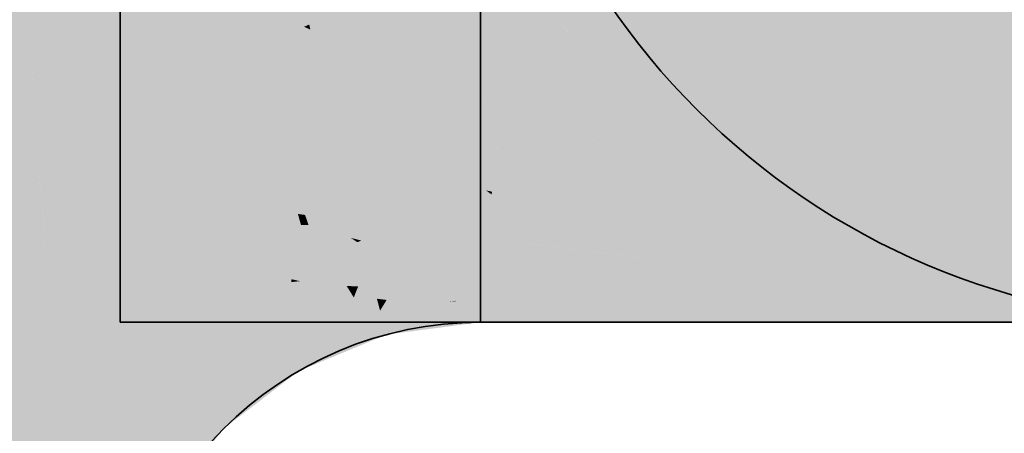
# Model space of a CAD drawing. Extents: x -459 to 541, y -543 to 550.
# Tile 287 of 577: x -99.489 to -98.297, y 379.786 to 380.287. Entities that reach past the tile are written whole.
import ezdxf

# ---------------------------------------------------------------- set-up
doc = ezdxf.new("R2010")
doc.units = 0
doc.layers.get('0').update_dxf_attribs({"lineweight": 35})
doc.layers.add('0-Shading', color=7, linetype='Continuous', lineweight=35)
doc.layers.add('H_Vorlauf', color=1, linetype='Continuous', lineweight=35, true_color=0xff0000)

# ---------------------------------------------------------------- blocks, each defined once
blk = doc.blocks.new('Shading-A07ALAKX1N', base_point=(152.5493, 262.2348))
at = {"layer": '0-Shading', "color": 1, "true_color": 0xf50000}
for points in [[(-99.6446, 380.1939), (-99.483, 380.4219), (-99.6588, 380.287)], [(-99.6446, 380.1939), (-99.5534, 380.1027), (-99.483, 380.4219), (-99.4715, 380.1656)], [(-99.3336, 380.3606), (-99.3284, 380.2603), (-99.2124, 380.3083)], [(-99.3711, 380.2426), (-99.4193, 380.3198), (-99.4721, 380.1794), (-99.4795, 380.3437)], [(-99.4193, 380.3198), (-99.3711, 380.2426), (-99.4147, 380.318)], [(-99.4147, 380.318), (-99.3711, 380.2426), (-99.33, 380.291), (-99.3284, 380.2603)], [(-99.3711, 380.2426), (-99.4721, 380.1794), (-99.457, 380.1767)], [(-99.4721, 380.1794), (-99.4715, 380.1656), (-99.457, 380.1767)]]:
    blk.add_solid(points, dxfattribs=at)
at = {"layer": '0-Shading', "color": 12, "true_color": 0xe40000}
for points in [[(-99.3673, 380.1782), (-99.3109, 380.1782), (-99.3673, 380.3604), (-99.329, 380.3604)], [(-99.2123, 380.3071), (-99.3287, 380.3565), (-99.1867, 380.1782), (-99.3167, 380.2364)], [(-99.1589, 380.3305), (-99.1448, 380.278), (-99.1498, 380.3317), (-99.1386, 380.2808)], [(-99.1828, 380.295), (-99.1448, 380.278), (-99.1865, 380.319), (-99.1589, 380.3305)], [(-99.1492, 380.329), (-99.1386, 380.2808), (-99.0614, 380.3154)], [(-99.3284, 380.2603), (-99.1448, 380.278), (-99.2124, 380.3083)], [(-98.9311, 380.1844), (-98.9596, 380.2997), (-99.1386, 380.2808), (-99.0614, 380.3154)], [(-98.9596, 380.2997), (-98.9311, 380.1844), (-98.9311, 380.2953)], [(-99.1448, 380.278), (-99.3284, 380.2603), (-99.1833, 380.1248), (-99.3068, 380.1818)], [(-99.1448, 380.278), (-99.1833, 380.1248), (-99.1117, 380.1544)], [(-99.1386, 380.2808), (-99.1448, 380.278), (-99.1372, 380.2747)], [(-99.1448, 380.278), (-98.9311, 380.1782), (-98.9311, 380.1844)], [(-99.1448, 380.278), (-99.1189, 380.1812), (-98.9311, 380.1782), (-99.0946, 380.1567)], [(-98.9311, 380.1844), (-99.1386, 380.2808), (-99.1372, 380.2747)], [(-99.3271, 380.2473), (-99.3284, 380.2603), (-99.3711, 380.2426)], [(-99.3068, 380.1818), (-99.3284, 380.2603), (-99.3214, 380.1886)], [(-99.3176, 380.1498), (-99.3271, 380.2473), (-99.3711, 380.2426)], [(-99.3711, 380.2426), (-99.457, 380.1767), (-99.3887, 380.1538)], [(-99.335, 380.1358), (-99.3711, 380.2426), (-99.3887, 380.1538)], [(-99.3176, 380.1498), (-99.3711, 380.2426), (-99.3158, 380.1294), (-99.335, 380.1358)], [(-99.3167, 380.2364), (-99.3109, 380.1782), (-99.1867, 380.1782)], [(-99.3214, 380.1886), (-99.2948, 380.1385), (-99.3068, 380.1818)], [(-99.3214, 380.1886), (-99.3176, 380.1498), (-99.2948, 380.1385), (-99.3156, 380.1463)], [(-99.457, 380.1767), (-99.4715, 380.1656), (-99.4182, 380.0054), (-99.4579, 380.0089)], [(-99.457, 380.1767), (-99.4182, 380.0054), (-99.3887, 380.1538)], [(-99.1833, 380.1248), (-99.3068, 380.1818), (-99.2193, 380.1099), (-99.2948, 380.1385)], [(-99.1189, 380.1812), (-99.1117, 380.1544), (-99.0946, 380.1567)], [(-99.5534, 380.1027), (-99.4578, 380.0071), (-99.4715, 380.1656)], [(-99.31, 380.0617), (-99.335, 380.1358), (-99.4182, 380.0054), (-99.3887, 380.1538)], [(-99.3176, 380.1498), (-99.3111, 380.0749), (-99.28, 380.0847), (-99.2956, 380.0727)], [(-99.3156, 380.1463), (-99.28, 380.0847), (-99.2948, 380.1385)], [(-99.335, 380.1358), (-99.31, 380.0617), (-99.3158, 380.1294)], [(-99.2948, 380.1385), (-99.28, 380.0847), (-99.2193, 380.1099)], [(-99.5354, 379.8293), (-99.453, 379.9366), (-99.5534, 380.1027), (-99.4578, 380.0071)], [(-99.3111, 380.0749), (-99.31, 380.0617), (-99.2956, 380.0727)], [(-99.31, 380.0617), (-99.4182, 380.0054), (-99.3869, 380.0027)], [(-99.4579, 380.0089), (-99.4578, 380.0071), (-99.4182, 380.0054), (-99.4245, 379.9738)], [(-99.453, 379.9366), (-99.4245, 379.9738), (-99.4578, 380.0071)], [(-99.4182, 380.0054), (-99.4245, 379.9738), (-99.3869, 380.0027)]]:
    blk.add_solid(points, dxfattribs=at)
at = {"layer": '0-Shading', "color": 12, "true_color": 0xdd0000}
for points in [[(-99.1199, 380.3604), (-99.188, 380.3211), (-99.0409, 380.2368), (-99.1615, 380.2863)], [(-99.1199, 380.3604), (-99.0409, 380.2368), (-99.0776, 380.3323)], [(-99.188, 380.3211), (-99.2123, 380.3071), (-99.1615, 380.2863)], [(-99.1828, 380.295), (-99.2123, 380.3071), (-99.165, 380.1782), (-99.1867, 380.1782)], [(-99.1096, 380.2182), (-99.1615, 380.2863), (-99.1755, 380.2471), (-99.1828, 380.295)], [(-99.1615, 380.2863), (-99.0184, 380.1782), (-99.0409, 380.2368)], [(-99.1615, 380.2863), (-99.0948, 380.1987), (-99.0184, 380.1782), (-99.0391, 380.1782)], [(-99.0791, 380.1782), (-99.1096, 380.2182), (-99.165, 380.1782), (-99.1755, 380.2471)], [(-99.0948, 380.1987), (-99.0791, 380.1782), (-99.0391, 380.1782)]]:
    blk.add_solid(points, dxfattribs=at)
at = {"layer": '0-Shading', "color": 12, "true_color": 0xd00000}
for points in [[(-99.0776, 380.3323), (-98.961, 380.2183), (-99.0883, 380.3604), (-98.9092, 380.1945)], [(-98.9042, 380.2341), (-99.0883, 380.3604), (-98.8739, 380.1782), (-98.9092, 380.1945)], [(-99.0883, 380.3604), (-98.9178, 380.259), (-99.0666, 380.3604)], [(-98.9178, 380.259), (-99.0883, 380.3604), (-98.9042, 380.2341)], [(-99.0666, 380.3604), (-98.9536, 380.2834), (-99.0538, 380.3604)], [(-98.9536, 380.2834), (-98.9178, 380.259), (-99.0538, 380.3604), (-98.9728, 380.3604)], [(-99.0409, 380.2368), (-98.939, 380.1968), (-99.0776, 380.3323)], [(-99.0184, 380.1782), (-98.8917, 380.1782), (-99.0409, 380.2368)], [(-98.961, 380.2183), (-98.939, 380.1968), (-98.9092, 380.1945), (-98.8917, 380.1782)], [(-98.9092, 380.1945), (-98.8917, 380.1782), (-98.8739, 380.1782)]]:
    blk.add_solid(points, dxfattribs=at)
at = {"layer": '0-Shading', "color": 12, "true_color": 0xbd0000}
for points in [[(-98.9728, 380.3604), (-98.9178, 380.259), (-98.9561, 380.3604), (-98.9081, 380.254)], [(-98.9561, 380.3604), (-98.8167, 380.259), (-98.9179, 380.3604), (-98.8406, 380.2949)], [(-98.9561, 380.3604), (-98.9081, 380.254), (-98.8167, 380.259), (-98.763, 380.1782)], [(-98.2839, 380.1782), (-98.5304, 380.3604), (-98.4878, 380.2963)], [(-98.2839, 380.1782), (-98.1007, 380.1782), (-98.5304, 380.3604), (-98.1996, 380.3604)], [(-98.4093, 380.1782), (-98.2839, 380.1782), (-98.4878, 380.2963)], [(-98.9081, 380.254), (-98.9178, 380.259), (-98.894, 380.2228), (-98.9042, 380.2341)], [(-98.763, 380.1782), (-98.9081, 380.254), (-98.8536, 380.1782), (-98.894, 380.2228)], [(-98.9042, 380.2341), (-98.8739, 380.1782), (-98.894, 380.2228)], [(-98.894, 380.2228), (-98.8739, 380.1782), (-98.8536, 380.1782)], [(-99.0184, 380.1782), (-99.0108, 380.1666), (-98.9101, 380.1307)], [(-98.9043, 380.1286), (-98.8917, 380.1782), (-98.9101, 380.1307), (-99.0184, 380.1782)], [(-98.8012, 380.0919), (-98.8917, 380.1782), (-98.9043, 380.1286)], [(-98.8632, 380.1666), (-98.8739, 380.1782), (-98.8917, 380.1782)], [(-98.8632, 380.1666), (-98.8917, 380.1782), (-98.7911, 380.0883), (-98.8012, 380.0919)], [(-98.9043, 380.1286), (-99.0108, 380.1666), (-98.9246, 380.0801), (-98.9828, 380.1236)], [(-98.9043, 380.1286), (-98.9246, 380.0801), (-98.9171, 380.0784)], [(-98.9044, 380.1282), (-98.9171, 380.0784), (-98.7838, 380.0753), (-98.745, 380.0383)], [(-98.7838, 380.0753), (-98.8012, 380.0919), (-98.9044, 380.1282), (-98.9043, 380.1286)], [(-98.9828, 380.1236), (-98.9273, 380.0383), (-98.9179, 380.0751)], [(-98.7911, 380.0883), (-98.8012, 380.0919), (-98.7759, 380.0718), (-98.7838, 380.0753)], [(-98.9179, 380.0751), (-98.9273, 380.0383), (-98.8686, 380.0383)], [(-98.9246, 380.0801), (-98.9179, 380.0751), (-98.9171, 380.0784)], [(-98.9171, 380.0784), (-98.9179, 380.0751), (-98.745, 380.0383)], [(-98.745, 380.0383), (-98.9179, 380.0751), (-98.8686, 380.0383)], [(-98.7838, 380.0753), (-98.745, 380.0383), (-98.7759, 380.0718)]]:
    blk.add_solid(points, dxfattribs=at)
at = {"layer": '0-Shading', "color": 14, "true_color": 0xa60000}
for points in [[(-98.8167, 380.259), (-98.8318, 380.3604), (-98.8841, 380.3604)], [(-98.8167, 380.259), (-98.6933, 380.1782), (-98.8318, 380.3604), (-98.8203, 380.3495)], [(-98.6034, 380.1782), (-98.5672, 380.3604), (-98.7384, 380.3604)], [(-98.6034, 380.1782), (-98.4093, 380.1782), (-98.5672, 380.3604), (-98.4878, 380.2963)], [(-98.763, 380.1782), (-98.6933, 380.1782), (-98.8167, 380.259)], [(-98.9044, 380.0194), (-98.7656, 380.0021), (-98.9273, 380.0383), (-98.8686, 380.0383)], [(-98.7656, 380.0021), (-98.6607, 379.989), (-98.8686, 380.0383), (-98.745, 380.0383)], [(-98.7548, 380.0007), (-98.9044, 380.0194), (-98.6187, 379.9644), (-98.8677, 379.989)], [(-98.7548, 380.0007), (-98.6187, 379.9644), (-98.6369, 379.975)], [(-98.6607, 379.989), (-98.7548, 380.0007), (-98.6369, 379.975)], [(-98.6187, 379.9644), (-98.8677, 379.989), (-98.595, 379.9504), (-98.838, 379.9644)], [(-98.838, 379.9644), (-98.8212, 379.9504), (-98.595, 379.9504)]]:
    blk.add_solid(points, dxfattribs=at)
at = {"layer": '0-Shading', "color": 14, "true_color": 0x8c0000}
for points in [[(-98.6771, 380.1782), (-98.8284, 380.3604), (-98.8203, 380.3495)], [(-98.6771, 380.1782), (-98.6695, 380.1782), (-98.8284, 380.3604), (-98.8094, 380.3604)], [(-98.6034, 380.1782), (-98.7384, 380.3604), (-98.6695, 380.1782), (-98.8094, 380.3604)], [(-98.6933, 380.1782), (-98.6771, 380.1782), (-98.8203, 380.3495)], [(-98.647, 379.9204), (-98.8212, 379.9504), (-98.7753, 379.9384)], [(-98.8212, 379.9504), (-98.647, 379.9204), (-98.5092, 379.9345), (-98.4339, 379.9204)], [(-98.8212, 379.9504), (-98.5092, 379.9345), (-98.595, 379.9504)], [(-98.7073, 379.9204), (-98.647, 379.9204), (-98.7753, 379.9384)]]:
    blk.add_solid(points, dxfattribs=at)
at = {"layer": '0-Shading', "color": 12, "true_color": 0xcc0000}
for points in [[(-99.3673, 380.0383), (-99.2874, 380.0383), (-99.3673, 380.1782), (-99.3109, 380.1782)], [(-99.1867, 380.1782), (-99.3109, 380.1782), (-99.1564, 380.0883), (-99.3051, 380.1435)], [(-98.9311, 380.1782), (-99.0946, 380.1567), (-98.9311, 380.1161), (-99.0924, 380.1503)], [(-99.1204, 380.0805), (-99.0853, 380.0557), (-99.1334, 380.1454), (-99.1117, 380.1544)], [(-99.0946, 380.1567), (-99.1117, 380.1544), (-99.0924, 380.1503)], [(-99.0528, 380.0379), (-98.9949, 380.0299), (-99.0853, 380.0557), (-99.1117, 380.1544)], [(-99.1117, 380.1544), (-98.9949, 380.0299), (-98.9311, 380.1161), (-98.9311, 380.0383)], [(-99.1633, 380.0909), (-99.3051, 380.1435), (-99.1523, 380.0515), (-99.2927, 380.07)], [(-99.1833, 380.1248), (-99.1204, 380.0805), (-99.1334, 380.1454)], [(-99.1833, 380.1248), (-99.2193, 380.1099), (-99.2131, 380.1058)], [(-99.1372, 380.0923), (-99.1833, 380.1248), (-99.1888, 380.0896), (-99.2131, 380.1058)], [(-99.2193, 380.1099), (-99.28, 380.0847), (-99.2131, 380.1058), (-99.2432, 380.0867)], [(-99.2131, 380.1058), (-99.2432, 380.0867), (-99.1888, 380.0896)], [(-99.1372, 380.0923), (-99.2432, 380.0867), (-99.1204, 380.0805), (-99.1167, 380.0619)], [(-99.2709, 380.069), (-99.28, 380.0847), (-99.2956, 380.0727)], [(-99.28, 380.0847), (-99.2709, 380.069), (-99.2432, 380.0867)], [(-99.1167, 380.0619), (-99.2432, 380.0867), (-99.1136, 380.0465), (-99.2709, 380.069)], [(-99.1564, 380.0883), (-99.1633, 380.0909), (-99.1436, 380.0503), (-99.1523, 380.0515)], [(-99.1167, 380.0619), (-99.0853, 380.0557), (-99.1204, 380.0805)], [(-99.31, 380.0617), (-99.2709, 380.069), (-99.2956, 380.0727)], [(-99.2709, 380.069), (-99.31, 380.0617), (-99.2284, 379.9953), (-99.3019, 380.0089)], [(-99.1486, 380.0383), (-99.2927, 380.07), (-99.2874, 380.0383)], [(-99.1486, 380.0383), (-99.1492, 380.0405), (-99.2927, 380.07), (-99.2707, 380.0671)], [(-99.127, 380.0484), (-99.2709, 380.069), (-99.0883, 380.0226)], [(-99.0883, 380.0226), (-99.2709, 380.069), (-99.1591, 379.9847), (-99.2284, 379.9953)], [(-99.299, 379.9902), (-99.31, 380.0617), (-99.3869, 380.0027)], [(-99.1492, 380.0405), (-99.1523, 380.0515), (-99.2707, 380.0671)], [(-99.0853, 380.0557), (-99.1167, 380.0619), (-99.0816, 380.0419), (-99.1136, 380.0465)], [(-99.1436, 380.0503), (-99.1523, 380.0515), (-99.1395, 380.0383), (-99.1486, 380.0383)], [(-99.0816, 380.0419), (-99.127, 380.0484), (-99.0755, 380.0193), (-99.0883, 380.0226)], [(-99.0816, 380.0419), (-99.0528, 380.0379), (-99.0853, 380.0557)], [(-99.0755, 380.0193), (-98.9949, 380.0299), (-99.0816, 380.0419)], [(-99.0883, 380.0226), (-99.1591, 379.9847), (-99.0804, 380.0173)], [(-99.0755, 380.0193), (-99.0883, 380.0226), (-99.0804, 380.0173)], [(-99.3019, 380.0089), (-99.286, 379.9054), (-99.2284, 379.9953), (-99.2101, 379.9636)], [(-99.3869, 380.0027), (-99.4245, 379.9738), (-99.3513, 379.9977)], [(-99.4245, 379.9738), (-99.299, 379.9902), (-99.3513, 379.9977)], [(-99.4245, 379.9738), (-99.3256, 379.8749), (-99.299, 379.9902), (-99.286, 379.9054)], [(-99.1591, 379.9847), (-99.2284, 379.9953), (-99.1785, 379.9767), (-99.2208, 379.9823)], [(-99.453, 379.9366), (-99.4306, 379.8342), (-99.4245, 379.9738), (-99.3256, 379.8749)], [(-99.2208, 379.9823), (-99.2101, 379.9636), (-99.1785, 379.9767)], [(-99.453, 379.9366), (-99.5354, 379.8293), (-99.4327, 379.77)], [(-99.4306, 379.8342), (-99.453, 379.9366), (-99.4401, 379.8305)], [(-99.4306, 379.8342), (-99.4143, 379.7594), (-99.3256, 379.8749)], [(-99.4327, 379.77), (-99.4143, 379.7594), (-99.4401, 379.8305), (-99.4306, 379.8342)], [(-99.5131, 379.6364), (-99.47, 379.6248), (-99.5645, 379.759), (-99.5354, 379.8293)], [(-99.47, 379.6248), (-99.429, 379.7237), (-99.5354, 379.8293), (-99.4327, 379.77)]]:
    blk.add_solid(points, dxfattribs=at)
at = {"layer": '0-Shading', "color": 12, "true_color": 0xc70000}
for points in [[(-99.165, 380.1782), (-99.1867, 380.1782), (-99.1574, 380.1703)], [(-99.1574, 380.1703), (-99.1867, 380.1782), (-99.0578, 380.0668), (-99.0831, 380.0723)], [(-99.0831, 380.0723), (-99.1867, 380.1782), (-99.1564, 380.0883)], [(-99.0791, 380.1782), (-99.165, 380.1782), (-98.9828, 380.1236), (-99.1574, 380.1703)], [(-99.0791, 380.1782), (-98.9828, 380.1236), (-99.0391, 380.1782), (-99.0108, 380.1666)], [(-99.0108, 380.1666), (-99.0184, 380.1782), (-99.0391, 380.1782)], [(-99.0421, 380.0634), (-99.1574, 380.1703), (-99.1, 380.1106)], [(-99.0421, 380.0634), (-98.9273, 380.0383), (-99.1574, 380.1703), (-98.9828, 380.1236)], [(-99.0578, 380.0668), (-99.0421, 380.0634), (-99.1, 380.1106)], [(-99.1564, 380.0883), (-99.1436, 380.0503), (-99.1097, 380.0782), (-99.0776, 380.0419)], [(-99.0776, 380.0419), (-99.0498, 380.0383), (-99.1097, 380.0782), (-99.0831, 380.0723)], [(-99.0578, 380.0668), (-99.0831, 380.0723), (-99.0304, 380.0383), (-99.0498, 380.0383)], [(-98.9273, 380.0383), (-99.0578, 380.0668), (-99.0304, 380.0383)], [(-99.1136, 380.0465), (-99.1436, 380.0503), (-99.1119, 380.0383), (-99.1395, 380.0383)], [(-99.0776, 380.0419), (-99.1136, 380.0465), (-99.0744, 380.0383), (-99.1119, 380.0383)], [(-99.0744, 380.0383), (-99.0498, 380.0383), (-99.0776, 380.0419)]]:
    blk.add_solid(points, dxfattribs=at)
at = {"layer": '0-Shading', "color": 14, "true_color": 0xaf0000}
for points in [[(-98.8632, 380.1666), (-98.7453, 380.1208), (-98.8739, 380.1782), (-98.8536, 380.1782)], [(-98.7453, 380.1208), (-98.6616, 380.0883), (-98.8536, 380.1782), (-98.763, 380.1782)], [(-98.2515, 380.0383), (-98.2839, 380.1782), (-98.4093, 380.1782)], [(-98.7708, 380.1307), (-98.8632, 380.1666), (-98.6052, 380.0383), (-98.7911, 380.0883)], [(-98.7708, 380.1307), (-98.6052, 380.0383), (-98.643, 380.0718)], [(-98.6616, 380.0883), (-98.7708, 380.1307), (-98.643, 380.0718)], [(-98.6052, 380.0383), (-98.7911, 380.0883), (-98.727, 380.0383), (-98.7759, 380.0718)], [(-98.7759, 380.0718), (-98.745, 380.0383), (-98.727, 380.0383)], [(-98.9311, 380.0208), (-98.9311, 380.0383), (-98.9949, 380.0299)], [(-99.0077, 380.0089), (-98.9949, 380.0299), (-99.0755, 380.0193)], [(-98.9738, 380.0036), (-98.9949, 380.0299), (-99.0077, 380.0089)], [(-98.9311, 380.0208), (-98.9949, 380.0299), (-98.9311, 379.997), (-98.9738, 380.0036)], [(-99.0804, 380.0173), (-99.1591, 379.9847), (-99.0706, 379.9788), (-99.1139, 379.9741)], [(-99.0755, 380.0193), (-99.0804, 380.0173), (-99.0648, 379.9794), (-99.0706, 379.9788)], [(-99.0324, 379.968), (-99.0077, 380.0089), (-99.0648, 379.9794), (-99.0755, 380.0193)], [(-98.9778, 379.9488), (-99.0077, 380.0089), (-99.0324, 379.968)], [(-98.9778, 379.9488), (-98.9311, 379.9504), (-99.0077, 380.0089), (-98.9738, 380.0036)], [(-98.9738, 380.0036), (-98.9311, 379.9504), (-98.9311, 379.997)], [(-99.1785, 379.9767), (-99.2101, 379.9636), (-99.16, 379.9725), (-99.1603, 379.969)], [(-99.1591, 379.9847), (-99.1785, 379.9767), (-99.16, 379.9725)], [(-99.1139, 379.9741), (-99.1591, 379.9847), (-99.1499, 379.9702), (-99.16, 379.9725)], [(-99.1139, 379.9741), (-99.1499, 379.9702), (-99.06, 379.9614), (-99.1374, 379.9673)], [(-99.0706, 379.9788), (-99.1139, 379.9741), (-99.0666, 379.963)], [(-99.0648, 379.9794), (-99.0706, 379.9788), (-99.06, 379.9614), (-99.0666, 379.963)], [(-99.0648, 379.9794), (-99.06, 379.9614), (-99.0324, 379.968), (-99.0384, 379.9581)], [(-99.258, 379.8169), (-99.1661, 379.8875), (-99.286, 379.9054), (-99.2101, 379.9636)], [(-99.2101, 379.9636), (-99.1661, 379.8875), (-99.1603, 379.969)], [(-99.1374, 379.9673), (-99.1603, 379.969), (-99.0528, 379.9344), (-99.1661, 379.8875)], [(-99.16, 379.9725), (-99.1603, 379.969), (-99.1499, 379.9702)], [(-99.1499, 379.9702), (-99.1603, 379.969), (-99.1374, 379.9673)], [(-99.06, 379.9614), (-99.1374, 379.9673), (-99.0566, 379.9489)], [(-99.1374, 379.9673), (-99.0528, 379.9344), (-99.0566, 379.9489)], [(-99.0384, 379.9581), (-99.06, 379.9614), (-99.0449, 379.9474), (-99.0566, 379.9489)], [(-99.0324, 379.968), (-99.0384, 379.9581), (-98.9778, 379.9488)], [(-98.9684, 379.9455), (-98.9778, 379.9488), (-99.0449, 379.9474), (-99.0384, 379.9581)], [(-98.9311, 379.9504), (-98.9778, 379.9488), (-98.9618, 379.9464)], [(-99.0566, 379.9489), (-99.0528, 379.9344), (-99.0449, 379.9474)], [(-99.0449, 379.9474), (-99.0528, 379.9344), (-98.9989, 379.9415)], [(-98.9684, 379.9455), (-99.0449, 379.9474), (-98.9989, 379.9415)], [(-98.9618, 379.9464), (-98.9778, 379.9488), (-98.9684, 379.9455)], [(-99.3256, 379.8749), (-99.2964, 379.8457), (-99.286, 379.9054), (-99.2688, 379.8509)], [(-99.2964, 379.8457), (-99.3256, 379.8749), (-99.4143, 379.7594)], [(-99.3833, 379.7415), (-99.2634, 379.8128), (-99.4143, 379.7594), (-99.2964, 379.8457)], [(-99.2964, 379.8457), (-99.2634, 379.8128), (-99.2688, 379.8509), (-99.258, 379.8169)], [(-99.3381, 379.7155), (-99.2634, 379.8128), (-99.3833, 379.7415)]]:
    blk.add_solid(points, dxfattribs=at)
at = {"layer": '0-Shading', "color": 14, "true_color": 0x9d0000}
for points in [[(-98.5173, 380.0383), (-98.6933, 380.1782), (-98.6616, 380.0883), (-98.763, 380.1782)], [(-98.2515, 380.0383), (-98.4093, 380.1782), (-98.4273, 380.0383), (-98.6034, 380.1782)], [(-98.6052, 380.0383), (-98.5173, 380.0383), (-98.6616, 380.0883)], [(-98.6607, 379.989), (-98.4806, 379.9679), (-98.745, 380.0383), (-98.727, 380.0383)], [(-98.4806, 379.9679), (-98.4505, 379.9644), (-98.727, 380.0383), (-98.6052, 380.0383)], [(-98.4505, 379.9644), (-98.6607, 379.989), (-98.6035, 379.9633), (-98.6369, 379.975)], [(-98.6369, 379.975), (-98.6187, 379.9644), (-98.6035, 379.9633)], [(-98.6187, 379.9644), (-98.595, 379.9504), (-98.4214, 379.9504)], [(-98.4505, 379.9644), (-98.6035, 379.9633), (-98.4214, 379.9504)]]:
    blk.add_solid(points, dxfattribs=at)
at = {"layer": '0-Shading', "color": 16, "true_color": 0x890000}
for points in [[(-98.4873, 380.0383), (-98.6695, 380.1782), (-98.5173, 380.0383), (-98.6933, 380.1782)], [(-98.4402, 380.0383), (-98.6695, 380.1782), (-98.6121, 380.1341)], [(-98.4402, 380.0383), (-98.4273, 380.0383), (-98.6695, 380.1782), (-98.6034, 380.1782)], [(-98.4873, 380.0383), (-98.4402, 380.0383), (-98.6121, 380.1341)], [(-98.3549, 379.9204), (-98.595, 379.9504), (-98.5092, 379.9345)], [(-98.3549, 379.9204), (-98.2241, 379.9204), (-98.595, 379.9504), (-98.4214, 379.9504)], [(-98.4339, 379.9204), (-98.3549, 379.9204), (-98.5092, 379.9345)]]:
    blk.add_solid(points, dxfattribs=at)
at = {"layer": '0-Shading', "color": 14, "true_color": 0xb00000}
for points in [[(-99.3673, 379.9504), (-99.2599, 379.9504), (-99.3673, 380.0383), (-99.2874, 380.0383)], [(-99.1486, 380.0383), (-99.2874, 380.0383), (-99.0933, 379.9644), (-99.2692, 379.9802)], [(-99.1486, 380.0383), (-99.0933, 379.9644), (-99.1328, 380.0276)], [(-99.1395, 380.0383), (-99.1486, 380.0383), (-99.1328, 380.0276)], [(-99.0933, 379.9644), (-99.2692, 379.9802), (-99.0846, 379.9504), (-99.2626, 379.9592)], [(-99.1075, 379.9516), (-99.2626, 379.9592), (-99.1072, 379.9504), (-99.2599, 379.9504)], [(-99.0846, 379.9504), (-99.1075, 379.9516), (-99.1072, 379.9504)]]:
    blk.add_solid(points, dxfattribs=at)
at = {"layer": '0-Shading', "color": 14, "true_color": 0xac0000}
for points in [[(-99.078, 379.9846), (-99.0744, 380.0383), (-99.1328, 380.0276), (-99.1395, 380.0383)], [(-99.0535, 380.029), (-99.0744, 380.0383), (-99.0727, 379.9804), (-99.078, 379.9846)], [(-99.0535, 380.029), (-99.0498, 380.0383), (-99.0744, 380.0383)], [(-98.9449, 379.998), (-99.0498, 380.0383), (-98.9983, 380.0042), (-99.0535, 380.029)], [(-98.9044, 380.0194), (-98.9273, 380.0383), (-99.0498, 380.0383)], [(-98.9044, 380.0194), (-99.0498, 380.0383), (-98.8677, 379.989), (-98.9449, 379.998)], [(-99.0794, 379.9637), (-99.078, 379.9846), (-99.0933, 379.9644), (-99.1328, 380.0276)], [(-99.0493, 379.9621), (-98.8855, 379.9537), (-99.0727, 379.9804), (-99.0535, 380.029)], [(-98.8212, 379.9504), (-98.9449, 379.998), (-98.8782, 379.9504), (-98.9983, 380.0042)], [(-98.9449, 379.998), (-98.8212, 379.9504), (-98.8677, 379.989)], [(-99.078, 379.9846), (-99.0794, 379.9637), (-99.0727, 379.9804)], [(-99.0794, 379.9637), (-99.0493, 379.9621), (-99.0727, 379.9804)], [(-99.0933, 379.9644), (-99.0846, 379.9504), (-99.0794, 379.9637)], [(-99.0794, 379.9637), (-99.0846, 379.9504), (-99.0666, 379.963), (-99.0634, 379.9504)], [(-99.0634, 379.9504), (-99.0345, 379.9504), (-99.0666, 379.963), (-99.0493, 379.9621)], [(-99.0493, 379.9621), (-99.0345, 379.9504), (-98.9932, 379.9592), (-98.98, 379.9504)], [(-98.98, 379.9504), (-98.8782, 379.9504), (-98.9932, 379.9592), (-98.8855, 379.9537)]]:
    blk.add_solid(points, dxfattribs=at)
at = {"layer": '0-Shading', "color": 14, "true_color": 0x920000}
for points in [[(-98.3123, 379.9504), (-98.5173, 380.0383), (-98.4505, 379.9644), (-98.6052, 380.0383)], [(-98.1043, 379.9504), (-98.4273, 380.0383), (-98.3749, 380.0158)], [(-98.1043, 379.9504), (-98.0677, 379.9504), (-98.4273, 380.0383), (-98.2515, 380.0383)], [(-98.2223, 379.9504), (-98.1043, 379.9504), (-98.3749, 380.0158)], [(-98.4214, 379.9504), (-98.3123, 379.9504), (-98.4505, 379.9644)]]:
    blk.add_solid(points, dxfattribs=at)
at = {"layer": '0-Shading', "color": 16, "true_color": 0x850000}
for points in [[(-98.275, 379.9504), (-98.4873, 380.0383), (-98.3123, 379.9504), (-98.5173, 380.0383)], [(-98.275, 379.9504), (-98.4402, 380.0383), (-98.4873, 380.0383)], [(-98.275, 379.9504), (-98.2223, 379.9504), (-98.4402, 380.0383), (-98.3749, 380.0158)], [(-98.3749, 380.0158), (-98.4273, 380.0383), (-98.4402, 380.0383)], [(-98.0923, 379.9204), (-98.3123, 379.9504), (-98.2241, 379.9204), (-98.4214, 379.9504)]]:
    blk.add_solid(points, dxfattribs=at)
at = {"layer": '0-Shading', "color": 14, "true_color": 0x900000}
for points in [[(-99.3673, 379.9204), (-99.2304, 379.9204), (-99.3673, 379.9504), (-99.2599, 379.9504)], [(-99.2599, 379.9504), (-99.0559, 379.9358), (-99.1072, 379.9504)], [(-99.2599, 379.9504), (-99.2304, 379.9204), (-99.0559, 379.9358), (-99.0257, 379.9204)], [(-99.0559, 379.9358), (-99.0846, 379.9504), (-99.1072, 379.9504)], [(-98.9618, 379.9464), (-98.9612, 379.9457), (-98.9311, 379.9504), (-98.9311, 379.9467)], [(-98.9989, 379.9415), (-99.0528, 379.9344), (-98.9987, 379.9411)], [(-98.9964, 379.9352), (-98.9987, 379.9411), (-99.0528, 379.9344)], [(-98.9684, 379.9455), (-98.9989, 379.9415), (-98.9612, 379.9457), (-98.9987, 379.9411)], [(-98.9504, 379.9357), (-98.9612, 379.9457), (-98.9964, 379.9352), (-98.9987, 379.9411)], [(-98.9612, 379.9457), (-98.9618, 379.9464), (-98.9684, 379.9455)], [(-98.9311, 379.9467), (-98.9612, 379.9457), (-98.9311, 379.936), (-98.9504, 379.9357)], [(-99.049, 379.9204), (-99.0528, 379.9344), (-99.1661, 379.8875)], [(-99.049, 379.9204), (-98.9886, 379.9153), (-99.0528, 379.9344), (-98.9964, 379.9352)], [(-98.9336, 379.9201), (-98.9504, 379.9357), (-98.9877, 379.913), (-98.9964, 379.9352)], [(-98.9504, 379.9357), (-98.9336, 379.9201), (-98.9311, 379.936), (-98.9311, 379.9204)], [(-99.1511, 379.8615), (-99.045, 379.9055), (-99.1661, 379.8875), (-99.049, 379.9204)], [(-98.9877, 379.913), (-98.9886, 379.9153), (-99.045, 379.9055), (-99.049, 379.9204)], [(-99.2281, 379.8025), (-99.1511, 379.8615), (-99.258, 379.8169), (-99.1661, 379.8875)], [(-99.2707, 379.7545), (-99.2422, 379.7916), (-99.3381, 379.7155), (-99.2634, 379.8128)], [(-99.2422, 379.7916), (-99.2281, 379.8025), (-99.2634, 379.8128), (-99.258, 379.8169)]]:
    blk.add_solid(points, dxfattribs=at)
at = {"layer": '0-Shading', "color": 14, "true_color": 0x8f0000}
for points in [[(-99.0846, 379.9504), (-99.0257, 379.9204), (-99.0345, 379.9504), (-98.9495, 379.9359)], [(-98.9495, 379.9359), (-98.8782, 379.9504), (-99.0345, 379.9504)], [(-98.8782, 379.9504), (-98.9495, 379.9359), (-98.7073, 379.9204), (-98.8589, 379.9204)], [(-98.8782, 379.9504), (-98.7073, 379.9204), (-98.7753, 379.9384)], [(-98.7753, 379.9384), (-98.8212, 379.9504), (-98.8782, 379.9504)], [(-98.9495, 379.9359), (-99.0257, 379.9204), (-98.8589, 379.9204)]]:
    blk.add_solid(points, dxfattribs=at)
at = {"layer": '0-Shading', "color": 16, "true_color": 0x810000}
blk.add_solid([(-98.0473, 379.9204), (-98.275, 379.9504), (-98.0923, 379.9204), (-98.3123, 379.9504)], dxfattribs=at)
blk = doc.blocks.new('Geometrie-A07ALC2G1N', base_point=(-101.1311, 241.343))
at = {"layer": 'H_Vorlauf', "lineweight": -2}
for p, q in [((-99.3673, 379.9204), (-99.3673, 381.6804)), ((-98.9311, 379.9204), (-98.9311, 381.6804)), ((-99.0256, 379.9204), (-99.3673, 379.9204)), ((-98.7073, 379.9204), (-99.0256, 379.9204)), ((-98.4339, 379.9204), (-98.7073, 379.9204)), ((-98.2241, 379.9204), (-98.4339, 379.9204))]:
    blk.add_line(p, q, dxfattribs=at)
blk.add_circle((-98.0473, 380.8004), 0.88, dxfattribs=at)
blk.add_circle((-98.0473, 380.8004), 0.88, dxfattribs=at)
blk.add_circle((-98.0473, 380.8004), 0.88, dxfattribs=at)
for major_axis in [(0, 2.2), (0, 0.44)]:
    blk.add_ellipse((-98.9311, 379.4804), major_axis=major_axis, ratio=1, start_param=0, end_param=1.570796, dxfattribs=at)

msp = doc.modelspace()

# ---------------------------------------------------------------- block references
msp.add_blockref('Shading-A07ALAKX1N', (152.5493, 262.2348))
at = {"linetype": 'Continuous', "ltscale": 0.35}
msp.add_blockref('Geometrie-A07ALC2G1N', (-101.1311, 241.343), dxfattribs=at)

doc.saveas('drawing.dxf')
